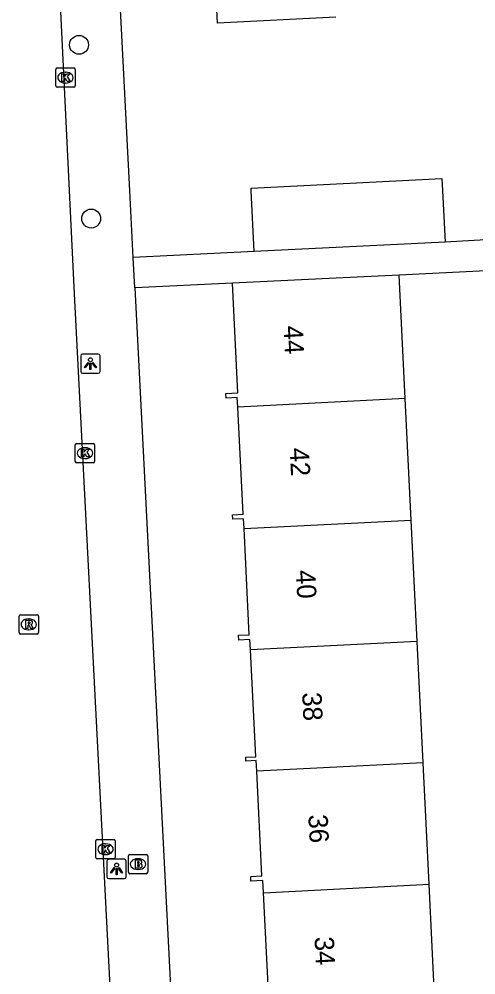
# Model space of a CAD drawing. Extents: x 161084 to 161928, y 385355 to 386522.
# Drawn here: x 161408.49 to 161432.14, y 385959.37 to 386008.9 of the extents above; entities that cross this region are included whole.
import ezdxf

# ---------------------------------------------------------------- set-up
doc = ezdxf.new("R2010")
doc.units = 0
for name, color, linetype in [('IMGEO_Boom', 7, 'Continuous'), ('IMGEO_Brandkraan', 7, 'Continuous'), ('IMGEO_Kolk', 7, 'Continuous'), ('IMGEO_Lichtpunt', 7, 'Continuous'), ('IMGEO_Pand', 7, 'Continuous'), ('IMGEO_Pand_nummerreeks', 7, 'Continuous'), ('IMGEO_Rijbaan_lokaal_open', 7, 'Continuous'), ('IMGEO_Rioolput', 7, 'Continuous'), ('IMGEO_Voetpad_open', 7, 'Continuous')]:
    doc.layers.add(name, color=color, linetype=linetype)

msp = doc.modelspace()

# ---------------------------------------------------------------- linework, layer by layer
at = {"layer": 'IMGEO_Boom'}
for centre in [(161411.592, 386007.57), (161412.221, 385998.565)]:
    msp.add_circle(centre, 0.489, dxfattribs=at)
at = {"layer": 'IMGEO_Brandkraan'}
for p, q in [((161414.224, 385965.61), (161415.076, 385965.61)), ((161414.149, 385964.684), (161414.149, 385965.536)), ((161414.637, 385965.39), (161414.662, 385965.39)), ((161415.15, 385965.536), (161415.15, 385964.684)), ((161415.076, 385964.61), (161414.224, 385964.61)), ((161414.66, 385964.83), (161414.635, 385964.83))]:
    msp.add_line(p, q, dxfattribs=at)
for points in [[(161414.224, 385965.61), (161415.076, 385965.61)], [(161414.149, 385964.684), (161414.149, 385965.536)], [(161414.497, 385965.31), (161414.497, 385964.91), (161414.71, 385964.91)], [(161414.728, 385965.31), (161414.497, 385965.31)], [(161414.676, 385965.229), (161414.622, 385965.229), (161414.622, 385965.153)], [(161414.622, 385965.153), (161414.675, 385965.153)], [(161415.15, 385965.536), (161415.15, 385964.684)], [(161415.076, 385964.61), (161414.224, 385964.61)], [(161414.684, 385965.077), (161414.622, 385965.077), (161414.622, 385964.996)], [(161414.622, 385964.996), (161414.684, 385964.996)]]:
    msp.add_lwpolyline(points, dxfattribs=at)
for centre, radius, start, end in [((161414.226, 385965.534), 0.0765, 91.552, 178.448), ((161414.226, 385965.534), 0.0765, 91.552, 178.448), ((161415.074, 385965.534), 0.0765, 1.552, 88.448), ((161415.074, 385965.534), 0.0765, 1.552, 88.448), ((161414.677, 385965.191), 0.0379, 267.8285, 90.9355), ((161414.732, 385965.165), 0.145, 59.4692, 91.5367), ((161414.757, 385965.212), 0.0922, 285.5137, 58.1501), ((161414.762, 385965.02), 0.105, 301.3115, 78.989), ((161414.226, 385964.686), 0.0765, 181.552, 268.448), ((161414.226, 385964.686), 0.0765, 181.552, 268.448), ((161414.685, 385965.036), 0.0404, 269.8759, 90.5077), ((161414.716, 385965.161), 0.251, 268.6676, 293.5347), ((161415.074, 385964.686), 0.0765, 271.552, 358.448), ((161415.074, 385964.686), 0.0765, 271.552, 358.448)]:
    msp.add_arc(centre, radius, start, end, dxfattribs=at)
for centre, major_axis, ratio, start_param, end_param in [((161414.636, 385965.11), (-0.387, 0.002), 0.722429, 4.712389, 7.853982), ((161414.661, 385965.11), (-0.39, 0.002), 0.717154, 1.570796, 4.712389)]:
    msp.add_ellipse(centre, major_axis=major_axis, ratio=ratio, start_param=start_param, end_param=end_param, dxfattribs=at)
at = {"layer": 'IMGEO_Kolk'}
for p, q in [((161410.388, 386005.445), (161410.388, 386006.297)), ((161410.463, 386006.371), (161411.315, 386006.371)), ((161411.389, 386006.297), (161411.389, 386005.445)), ((161410.876, 386006.151), (161410.901, 386006.151)), ((161411.315, 386005.371), (161410.463, 386005.371)), ((161410.899, 386005.591), (161410.874, 386005.591)), ((161411.475, 385986.908), (161412.327, 385986.908)), ((161411.4, 385985.982), (161411.4, 385986.834)), ((161411.888, 385986.688), (161411.913, 385986.688)), ((161412.401, 385986.834), (161412.401, 385985.982)), ((161412.327, 385985.908), (161411.475, 385985.908)), ((161411.911, 385986.128), (161411.886, 385986.128)), ((161412.464, 385965.454), (161412.464, 385966.306)), ((161412.539, 385966.38), (161413.391, 385966.38)), ((161412.952, 385966.16), (161412.977, 385966.16)), ((161413.465, 385966.306), (161413.465, 385965.454)), ((161412.975, 385965.6), (161412.95, 385965.6)), ((161413.391, 385965.38), (161412.539, 385965.38))]:
    msp.add_line(p, q, dxfattribs=at)
for points in [[(161410.388, 386005.445), (161410.388, 386006.297)], [(161410.463, 386006.371), (161411.315, 386006.371)], [(161411.389, 386006.297), (161411.389, 386005.445)], [(161410.709, 386006.071), (161410.832, 386006.071), (161410.832, 386005.92), (161410.962, 386006.071), (161411.126, 386006.071), (161410.98, 386005.92), (161411.133, 386005.671), (161410.981, 386005.671), (161410.896, 386005.835), (161410.832, 386005.768), (161410.832, 386005.671), (161410.709, 386005.671), (161410.709, 386006.071)], [(161411.315, 386005.371), (161410.463, 386005.371)], [(161411.475, 385986.908), (161412.327, 385986.908)], [(161411.4, 385985.982), (161411.4, 385986.834)], [(161411.721, 385986.608), (161411.844, 385986.608), (161411.844, 385986.457), (161411.974, 385986.608), (161412.138, 385986.608), (161411.992, 385986.457), (161412.145, 385986.208), (161411.993, 385986.208), (161411.908, 385986.372), (161411.844, 385986.305), (161411.844, 385986.208), (161411.721, 385986.208), (161411.721, 385986.608)], [(161412.401, 385986.834), (161412.401, 385985.982)], [(161412.327, 385985.908), (161411.475, 385985.908)], [(161412.464, 385965.454), (161412.464, 385966.306)], [(161412.539, 385966.38), (161413.391, 385966.38)], [(161412.785, 385966.08), (161412.908, 385966.08), (161412.908, 385965.929), (161413.038, 385966.08), (161413.202, 385966.08), (161413.056, 385965.929), (161413.209, 385965.68), (161413.057, 385965.68), (161412.972, 385965.844), (161412.908, 385965.777), (161412.908, 385965.68), (161412.785, 385965.68), (161412.785, 385966.08)], [(161413.465, 385966.306), (161413.465, 385965.454)], [(161413.391, 385965.38), (161412.539, 385965.38)]]:
    msp.add_lwpolyline(points, dxfattribs=at)
for centre, start, end in [((161410.465, 386006.295), 91.552, 178.448), ((161410.465, 386006.295), 91.552, 178.448), ((161411.313, 386006.295), 1.552, 88.448), ((161411.313, 386006.295), 1.552, 88.448), ((161410.465, 386005.447), 181.552, 268.448), ((161410.465, 386005.447), 181.552, 268.448), ((161411.313, 386005.447), 271.552, 358.448), ((161411.313, 386005.447), 271.552, 358.448), ((161411.477, 385986.832), 91.552, 178.448), ((161411.477, 385986.832), 91.552, 178.448), ((161412.325, 385986.832), 1.552, 88.448), ((161412.325, 385986.832), 1.552, 88.448), ((161411.477, 385985.984), 181.552, 268.448), ((161411.477, 385985.984), 181.552, 268.448), ((161412.325, 385985.984), 271.552, 358.448), ((161412.325, 385985.984), 271.552, 358.448), ((161412.541, 385966.304), 91.552, 178.448), ((161412.541, 385966.304), 91.552, 178.448), ((161413.389, 385966.304), 1.552, 88.448), ((161413.389, 385966.304), 1.552, 88.448), ((161412.541, 385965.456), 181.552, 268.448), ((161412.541, 385965.456), 181.552, 268.448), ((161413.389, 385965.456), 271.552, 358.448), ((161413.389, 385965.456), 271.552, 358.448)]:
    msp.add_arc(centre, 0.0765, start, end, dxfattribs=at)
for centre, major_axis, ratio, start_param, end_param in [((161410.875, 386005.871), (-0.387, 0.002), 0.722429, 4.712389, 7.853982), ((161410.9, 386005.871), (-0.39, 0.002), 0.717154, 1.570796, 4.712389), ((161411.887, 385986.408), (-0.387, 0.002), 0.722429, 4.712389, 7.853982), ((161411.912, 385986.408), (-0.39, 0.002), 0.717154, 1.570796, 4.712389), ((161412.951, 385965.88), (-0.387, 0.002), 0.722429, 4.712389, 7.853982), ((161412.976, 385965.88), (-0.39, 0.002), 0.717154, 1.570796, 4.712389)]:
    msp.add_ellipse(centre, major_axis=major_axis, ratio=ratio, start_param=start_param, end_param=end_param, dxfattribs=at)
at = {"layer": 'IMGEO_Lichtpunt'}
for p, q in [((161411.684, 385991.45), (161411.684, 385990.643)), ((161411.684, 385991.45), (161411.684, 385990.643)), ((161412.586, 385991.545), (161411.778, 385991.545)), ((161412.586, 385991.545), (161411.778, 385991.545)), ((161412.68, 385990.643), (161412.68, 385991.45)), ((161412.68, 385990.643), (161412.68, 385991.45)), ((161411.778, 385990.549), (161412.586, 385990.549)), ((161411.778, 385990.549), (161412.586, 385990.549)), ((161413.039, 385965.261), (161413.039, 385964.454)), ((161413.039, 385965.261), (161413.039, 385964.454)), ((161413.941, 385965.356), (161413.133, 385965.356)), ((161413.941, 385965.356), (161413.133, 385965.356)), ((161414.035, 385964.454), (161414.035, 385965.261)), ((161414.035, 385964.454), (161414.035, 385965.261)), ((161413.133, 385964.36), (161413.941, 385964.36)), ((161413.133, 385964.36), (161413.941, 385964.36))]:
    msp.add_line(p, q, dxfattribs=at)
for points in [[(161412.058, 385991.114), (161412.097, 385991.086), (161411.909, 385990.824), (161411.871, 385990.851), (161412.058, 385991.114)], [(161412.16, 385991.066), (161412.207, 385991.066), (161412.207, 385990.744), (161412.16, 385990.744), (161412.16, 385991.066)], [(161412.27, 385991.086), (161412.308, 385991.113), (161412.495, 385990.851), (161412.456, 385990.823), (161412.27, 385991.086)], [(161413.413, 385964.925), (161413.452, 385964.897), (161413.264, 385964.635), (161413.226, 385964.662), (161413.413, 385964.925)], [(161413.515, 385964.877), (161413.562, 385964.877), (161413.562, 385964.555), (161413.515, 385964.555), (161413.515, 385964.877)], [(161413.625, 385964.897), (161413.663, 385964.924), (161413.85, 385964.662), (161413.811, 385964.634), (161413.625, 385964.897)]]:
    msp.add_lwpolyline(points, dxfattribs=at)
for centre in [(161412.183, 385991.248), (161413.538, 385965.059)]:
    msp.add_circle(centre, 0.0994, dxfattribs=at)
for centre, start, end in [((161411.778, 385991.45), 90, 180), ((161411.778, 385991.45), 90, 180), ((161412.586, 385991.45), 0, 90), ((161412.586, 385991.45), 0, 90), ((161411.778, 385990.643), 180, 270), ((161411.778, 385990.643), 180, 270), ((161412.586, 385990.643), 270, 0), ((161412.586, 385990.643), 270, 360), ((161413.133, 385965.261), 90, 180), ((161413.133, 385965.261), 90, 180), ((161413.941, 385965.261), 0, 90), ((161413.941, 385965.261), 0, 90), ((161413.133, 385964.454), 180, 270), ((161413.133, 385964.454), 180, 270), ((161413.941, 385964.454), 270, 0), ((161413.941, 385964.454), 270, 360)]:
    msp.add_arc(centre, 0.0946, start, end, dxfattribs=at)
at = {"layer": 'IMGEO_Pand'}
for points in [[(161424.884, 386009.001), (161418.771, 386008.692), (161418.367, 386016.677), (161424.481, 386016.986)], [(161420.668, 385996.85), (161420.512, 386000), (161420.505, 386000.139), (161430.384, 386000.638), (161430.417, 386000), (161430.557, 385997.339)], [(161430.557, 385997.339), (161420.668, 385996.85)], [(161428.165, 385995.638), (161424.539, 385995.459), (161419.545, 385995.212)], [(161428.481, 385989.231), (161428.165, 385995.638)], [(161419.812, 385988.79), (161419.787, 385989.292), (161419.21, 385989.263), (161419.198, 385989.501), (161419.825, 385989.532), (161419.545, 385995.212)], [(161428.481, 385989.231), (161419.812, 385988.79)], [(161428.792, 385982.938), (161428.481, 385989.231)], [(161420.137, 385982.498), (161420.112, 385983.008), (161419.553, 385982.98), (161419.542, 385983.214), (161420.086, 385983.24), (161419.812, 385988.79)], [(161420.137, 385982.498), (161428.792, 385982.938)], [(161429.103, 385976.647), (161428.792, 385982.938)], [(161420.472, 385976.208), (161420.445, 385976.75), (161419.865, 385976.722), (161419.853, 385976.969), (161420.409, 385976.996), (161420.137, 385982.498)], [(161429.103, 385976.647), (161420.472, 385976.208)], [(161429.414, 385970.354), (161429.103, 385976.647)], [(161420.8, 385969.917), (161420.772, 385970.474), (161420.233, 385970.447), (161420.224, 385970.643), (161420.746, 385970.668), (161420.472, 385976.208)], [(161429.414, 385970.354), (161420.8, 385969.917)], [(161429.724, 385964.062), (161429.414, 385970.354)], [(161421.144, 385963.626), (161421.113, 385964.253), (161420.498, 385964.223), (161420.486, 385964.469), (161421.068, 385964.498), (161420.8, 385969.917)], [(161425.937, 385953.528), (161425.745, 385957.419), (161421.473, 385957.208), (161421.439, 385957.896), (161420.816, 385957.865), (161420.804, 385958.11), (161421.415, 385958.14), (161421.144, 385963.626)], [(161421.144, 385963.626), (161429.724, 385964.062)], [(161429.681, 385953.656), (161431.792, 385953.761), (161431.601, 385957.62), (161430.045, 385957.571), (161429.724, 385964.062)]]:
    msp.add_lwpolyline(points, dxfattribs=at)
at = {"layer": 'IMGEO_Rijbaan_lokaal_open'}
msp.add_lwpolyline([(161410.629, 386009.305), (161411.335, 385994.667), (161413.296, 385956.735), (161413.505, 385952.859), (161414.906, 385925.074)], dxfattribs=at)
at = {"layer": 'IMGEO_Rioolput'}
for p, q in [((161408.49, 385977.108), (161408.49, 385977.96)), ((161408.565, 385978.034), (161409.417, 385978.034)), ((161409.491, 385977.96), (161409.491, 385977.108)), ((161408.978, 385977.814), (161409.003, 385977.814)), ((161409.417, 385977.034), (161408.565, 385977.034)), ((161409.001, 385977.254), (161408.976, 385977.254))]:
    msp.add_line(p, q, dxfattribs=at)
for points in [[(161408.49, 385977.108), (161408.49, 385977.96)], [(161408.565, 385978.034), (161409.417, 385978.034)], [(161409.491, 385977.96), (161409.491, 385977.108)], [(161409.079, 385977.732), (161408.827, 385977.734), (161408.827, 385977.334)], [(161408.827, 385977.334), (161408.951, 385977.334), (161408.951, 385977.496), (161408.962, 385977.496)], [(161409.005, 385977.653), (161408.951, 385977.653), (161408.951, 385977.572)], [(161408.951, 385977.572), (161409.003, 385977.572)], [(161409.009, 385977.467), (161409.08, 385977.334), (161409.22, 385977.334), (161409.155, 385977.46)], [(161409.417, 385977.034), (161408.565, 385977.034)]]:
    msp.add_lwpolyline(points, dxfattribs=at)
for centre, radius, start, end in [((161408.567, 385977.958), 0.0765, 91.552, 178.448), ((161408.567, 385977.958), 0.0765, 91.552, 178.448), ((161409.415, 385977.958), 0.0765, 1.552, 88.448), ((161409.415, 385977.958), 0.0765, 1.552, 88.448), ((161408.961, 385977.443), 0.0533, 26.0293, 88.6989), ((161408.987, 385977.761), 0.19, 274.7715, 282.9687), ((161409.011, 385977.557), 0.0964, 77.0061, 93.1865), ((161409.025, 385977.614), 0.0378, 276.6634, 79.6772), ((161409.078, 385977.622), 0.109, 350.3612, 89.416), ((161409.076, 385977.622), 0.112, 277.5842, 350.9817), ((161409.06, 385977.407), 0.108, 29.5134, 73.7905), ((161408.567, 385977.11), 0.0765, 181.552, 268.448), ((161408.567, 385977.11), 0.0765, 181.552, 268.448), ((161409.415, 385977.11), 0.0765, 271.552, 358.448), ((161409.415, 385977.11), 0.0765, 271.552, 358.448)]:
    msp.add_arc(centre, radius, start, end, dxfattribs=at)
for centre, major_axis, ratio, start_param, end_param in [((161408.977, 385977.534), (-0.387, 0.002), 0.722429, 4.712389, 7.853982), ((161409.002, 385977.534), (-0.39, 0.002), 0.717154, 1.570796, 4.712389)]:
    msp.add_ellipse(centre, major_axis=major_axis, ratio=ratio, start_param=start_param, end_param=end_param, dxfattribs=at)
at = {"layer": 'IMGEO_Voetpad_open'}
for points in [[(161414.399, 385996.543), (161414.222, 386000), (161413.518, 386013.79)], [(161432.66, 385997.456), (161430.557, 385997.339)], [(161420.668, 385996.85), (161414.399, 385996.543)], [(161414.479, 385994.976), (161414.399, 385996.543)], [(161439.65, 385995.143), (161439.593, 385996.202), (161428.165, 385995.638)], [(161419.545, 385995.212), (161414.479, 385994.976)], [(161414.479, 385994.976), (161418.37, 385918.809), (161418.387, 385918.633), (161418.42, 385918.459), (161418.468, 385918.289), (161418.531, 385918.124), (161418.608, 385917.965), (161418.7, 385917.814), (161418.804, 385917.671), (161418.921, 385917.538), (161419.049, 385917.417), (161419.188, 385917.307), (161419.336, 385917.21), (161419.492, 385917.127), (161419.655, 385917.058), (161419.823, 385917.004), (161419.996, 385916.965), (161420.171, 385916.941), (161420.347, 385916.933), (161420.422, 385916.935), (161423.437, 385917.089)]]:
    msp.add_lwpolyline(points, dxfattribs=at)

# ---------------------------------------------------------------- texts
at = {"layer": 'IMGEO_Pand_nummerreeks'}
for s, p in [('44', (161422.181, 385992.998)), ('42', (161422.501, 385986.667)), ('40', (161422.824, 385980.327)), ('38', (161423.145, 385973.993)), ('36', (161423.466, 385967.662)), ('34', (161423.788, 385961.328))]:
    msp.add_text(s, height=1, rotation=272.9042, dxfattribs=at).set_placement(p)

doc.saveas('drawing.dxf')
